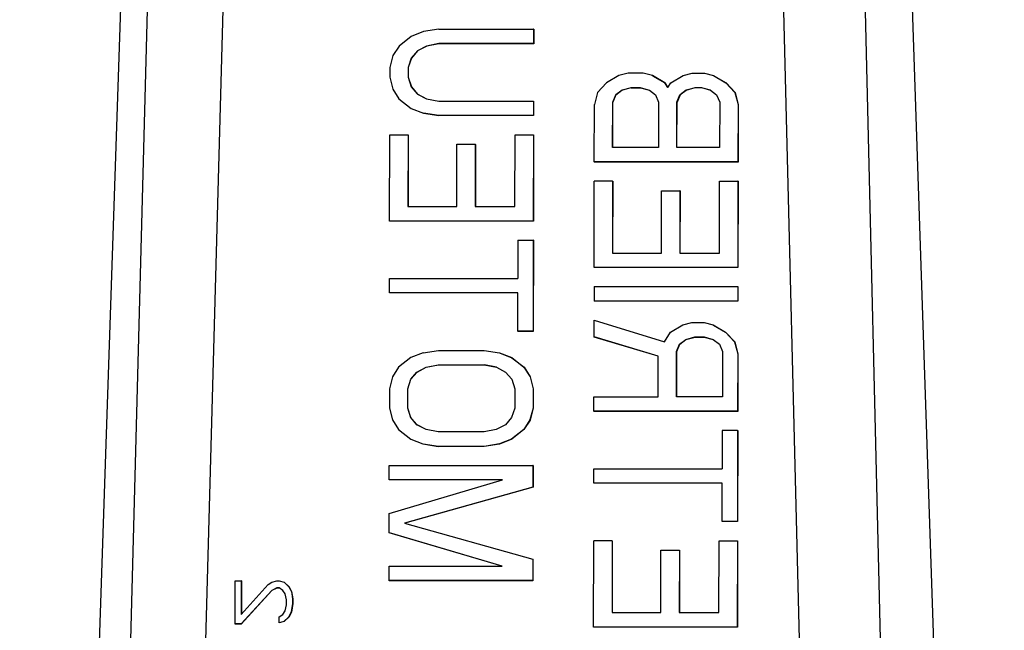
# Model space of a CAD drawing. Header units: inches. Extents: x 170 to 288, y 234 to 248.
# Tile 344 of 480: x 235.4547 to 235.4996, y 243.973 to 244.0009. Entities that reach past the tile are written whole.
import ezdxf

# ---------------------------------------------------------------- set-up
doc = ezdxf.new("R2010")
doc.units = ezdxf.units.IN
doc.header["$LTSCALE"] = 0.25
doc.header["$MEASUREMENT"] = 0
doc.layers.add('ANNOTATIONS', color=1, linetype='Continuous')
doc.layers.add('STANDARD Z GUIDE MOTOR LH', color=7, linetype='Continuous')
doc.styles.add('ARIAL', font='arial.ttf', dxfattribs={"height": 0.09375})
doc.dimstyles.new('STANDARD$0', dxfattribs={"dimtxt": 0.09375, "dimasz": 0.09375, "dimexe": 0.03125, "dimexo": 0.046875, "dimgap": 0.09, "dimtad": 0, "dimtih": 1, "dimtoh": 1, "dimdec": 4, "dimzin": 0, "dimdsep": 46, "dimtxsty": 'ARIAL', "dimcen": 0.09, "dimadec": 0, "dimazin": 0, "dimtfac": 1, "dimtdec": 4, "dimtofl": 0, "dimtmove": 0, "dimatfit": 1, "dimfxl": 1, "dimtolj": 1, "dimtzin": 0, "dimarcsym": 0})

# ---------------------------------------------------------------- blocks, each defined once
blk = doc.blocks.new('*D42')
at = {"layer": 'ANNOTATIONS', "color": 0, "lineweight": -2, "transparency": 16777216}
for p, q in [((234.726904, 244.143778), (236.441841, 244.143778)), ((236.410591, 244.050028), (236.410591, 242.280117)), ((236.410591, 240.233194), (236.410591, 242.003105)), ((235.133154, 240.139444), (236.441841, 240.139444))]:
    blk.add_line(p, q, dxfattribs=at)
at = {"layer": 'ANNOTATIONS', "color": 0, "transparency": 16777216}
for points in [[(236.394966, 244.050028), (236.426216, 244.050028), (236.410591, 244.143778)], [(236.394966, 240.233194), (236.426216, 240.233194), (236.410591, 240.139444)]]:
    blk.add_solid(points, dxfattribs=at)
at = {"layer": 'defpoints', "color": 0, "transparency": 16777216}
for p in [(234.680029, 244.143778), (236.410591, 244.143778), (235.086279, 240.139444)]:
    blk.add_point(p, dxfattribs=at)
at = {"layer": 'ANNOTATIONS', "color": 0, "transparency": 16777216, "insert": (236.410591, 242.141611), "char_height": 0.09375, "attachment_point": 5, "style": 'ARIAL'}
blk.add_mtext('\\A1;OPENING HEIGHT', dxfattribs=at)

msp = doc.modelspace()

# ---------------------------------------------------------------- linework, layer by layer
at = {"layer": 'STANDARD Z GUIDE MOTOR LH'}
for p, q in [((235.456368, 243.914164), (235.460049, 244.024575)), ((235.494591, 244.024574), (235.498269, 243.914163)), ((235.458173, 243.914164), (235.461066, 244.022284)), ((235.464513, 244.022241), (235.46153, 243.914149)), ((235.491674, 243.914149), (235.488986, 244.022241)), ((235.492718, 244.022284), (235.495289, 243.914163)), ((235.47378, 244.000458), (235.473083, 244.000349)), ((235.47378, 244.000458), (235.4781, 244.000458)), ((235.4781, 244.000458), (235.478099, 243.999802)), ((235.478108, 244.000455), (235.4781, 244.000458)), ((235.478108, 244.000455), (235.478107, 243.999799)), ((235.472526, 244.00013), (235.471968, 243.999693)), ((235.473083, 244.000349), (235.472526, 244.00013)), ((235.471968, 243.999693), (235.471688, 243.999256)), ((235.473222, 243.999693), (235.472803, 243.999474)), ((235.47323, 243.99969), (235.472811, 243.999472)), ((235.473779, 243.999802), (235.473222, 243.999693)), ((235.47323, 243.99969), (235.473222, 243.999693)), ((235.473787, 243.9998), (235.47323, 243.99969)), ((235.478099, 243.999802), (235.473779, 243.999802)), ((235.473787, 243.9998), (235.473779, 243.999802)), ((235.478107, 243.999799), (235.473787, 243.9998)), ((235.478107, 243.999799), (235.478099, 243.999802)), ((235.471688, 243.999256), (235.471548, 243.998709)), ((235.472524, 243.999146), (235.472384, 243.998709)), ((235.472532, 243.999144), (235.472392, 243.998706)), ((235.472803, 243.999474), (235.472524, 243.999146)), ((235.472532, 243.999144), (235.472524, 243.999146)), ((235.472811, 243.999472), (235.472532, 243.999144)), ((235.472811, 243.999472), (235.472803, 243.999474)), ((235.471548, 243.998709), (235.471548, 243.998272)), ((235.472384, 243.998709), (235.472384, 243.998272)), ((235.472392, 243.998706), (235.472384, 243.998709)), ((235.472392, 243.998706), (235.472392, 243.998269)), ((235.471548, 243.998272), (235.471686, 243.997725)), ((235.472384, 243.998272), (235.472523, 243.997834)), ((235.472392, 243.998269), (235.472384, 243.998272)), ((235.472392, 243.998269), (235.472531, 243.997832)), ((235.481989, 243.998342), (235.481431, 243.998014)), ((235.482407, 243.998451), (235.481989, 243.998342)), ((235.483104, 243.998451), (235.482407, 243.998451)), ((235.483522, 243.998342), (235.483104, 243.998451)), ((235.484079, 243.998014), (235.483522, 243.998342)), ((235.48353, 243.998339), (235.483522, 243.998342)), ((235.48353, 243.998339), (235.484087, 243.998011)), ((235.484358, 243.998014), (235.484915, 243.998342)), ((235.484915, 243.998342), (235.485334, 243.998451)), ((235.485334, 243.998451), (235.485891, 243.998451)), ((235.485891, 243.998451), (235.486309, 243.998342)), ((235.486309, 243.998342), (235.486866, 243.998014)), ((235.486317, 243.998339), (235.486309, 243.998342)), ((235.486317, 243.998339), (235.486874, 243.998011)), ((235.472523, 243.997834), (235.472801, 243.997506)), ((235.472531, 243.997832), (235.472523, 243.997834)), ((235.472531, 243.997832), (235.472809, 243.997504)), ((235.481431, 243.998014), (235.481013, 243.997576)), ((235.482128, 243.997686), (235.482546, 243.997795)), ((235.482554, 243.997792), (235.482136, 243.997683)), ((235.482546, 243.997795), (235.482964, 243.997795)), ((235.482554, 243.997792), (235.482546, 243.997795)), ((235.482554, 243.997792), (235.482972, 243.997792)), ((235.482964, 243.997795), (235.483382, 243.997686)), ((235.482964, 243.997795), (235.482972, 243.997792)), ((235.482972, 243.997792), (235.483383, 243.997684)), ((235.484218, 243.997795), (235.484079, 243.998014)), ((235.484087, 243.998011), (235.484079, 243.998014)), ((235.484087, 243.998011), (235.484221, 243.9978)), ((235.484218, 243.997795), (235.484358, 243.998014)), ((235.485054, 243.997686), (235.485472, 243.997795)), ((235.48548, 243.997792), (235.485062, 243.997683)), ((235.485472, 243.997795), (235.485751, 243.997795)), ((235.485472, 243.997795), (235.48548, 243.997792)), ((235.485759, 243.997792), (235.48548, 243.997792)), ((235.485751, 243.997795), (235.486169, 243.997686)), ((235.485751, 243.997795), (235.485759, 243.997792)), ((235.48617, 243.997684), (235.485759, 243.997792)), ((235.486866, 243.998014), (235.487283, 243.997576)), ((235.486874, 243.998011), (235.486866, 243.998014)), ((235.486874, 243.998011), (235.487291, 243.997573)), ((235.471686, 243.997725), (235.471964, 243.997288)), ((235.471964, 243.997288), (235.472521, 243.99685)), ((235.472801, 243.997506), (235.473219, 243.997288)), ((235.472809, 243.997504), (235.472801, 243.997506)), ((235.472809, 243.997504), (235.473222, 243.997287)), ((235.473219, 243.997288), (235.473776, 243.997178)), ((235.481013, 243.997576), (235.480872, 243.99703)), ((235.481709, 243.997139), (235.481849, 243.997467)), ((235.481857, 243.997464), (235.481717, 243.997136)), ((235.481849, 243.997467), (235.482128, 243.997686)), ((235.481849, 243.997467), (235.481857, 243.997464)), ((235.482136, 243.997683), (235.481857, 243.997464)), ((235.482128, 243.997686), (235.482136, 243.997683)), ((235.483382, 243.997686), (235.48366, 243.997467)), ((235.48366, 243.997467), (235.483799, 243.997139)), ((235.484635, 243.997139), (235.484775, 243.997467)), ((235.484783, 243.997464), (235.484643, 243.997136)), ((235.484775, 243.997467), (235.485054, 243.997686)), ((235.484775, 243.997467), (235.484783, 243.997464)), ((235.485062, 243.997683), (235.484783, 243.997464)), ((235.485054, 243.997686), (235.485062, 243.997683)), ((235.486169, 243.997686), (235.486447, 243.997467)), ((235.486447, 243.997467), (235.486586, 243.997139)), ((235.487283, 243.997576), (235.487422, 243.99703)), ((235.487291, 243.997573), (235.487283, 243.997576)), ((235.487291, 243.997573), (235.48743, 243.997027)), ((235.472521, 243.99685), (235.473078, 243.996632)), ((235.473776, 243.997178), (235.478096, 243.997178)), ((235.478096, 243.997178), (235.478095, 243.996522)), ((235.478104, 243.997175), (235.478096, 243.997178)), ((235.478104, 243.997175), (235.478103, 243.996519)), ((235.480869, 243.994406), (235.480872, 243.99703)), ((235.481706, 243.995062), (235.481709, 243.997139)), ((235.481709, 243.997139), (235.481717, 243.997136)), ((235.481714, 243.995062), (235.481717, 243.997136)), ((235.483799, 243.997139), (235.483796, 243.995062)), ((235.484632, 243.995062), (235.484635, 243.997139)), ((235.484635, 243.997139), (235.484643, 243.997136)), ((235.48464, 243.995062), (235.484643, 243.997136)), ((235.486586, 243.997139), (235.486583, 243.995062)), ((235.487422, 243.99703), (235.487418, 243.994406)), ((235.48743, 243.997027), (235.487422, 243.99703)), ((235.48743, 243.997027), (235.487426, 243.994403)), ((235.473078, 243.996632), (235.473775, 243.996522)), ((235.473086, 243.996629), (235.473078, 243.996632)), ((235.473783, 243.99652), (235.473086, 243.996629)), ((235.473783, 243.99652), (235.473775, 243.996522)), ((235.478095, 243.996522), (235.473775, 243.996522)), ((235.478103, 243.996519), (235.473783, 243.99652)), ((235.478103, 243.996519), (235.478095, 243.996522)), ((235.471539, 243.991712), (235.471544, 243.995648)), ((235.471544, 243.995648), (235.47238, 243.995648)), ((235.47238, 243.995648), (235.472376, 243.992368)), ((235.472388, 243.995645), (235.47238, 243.995648)), ((235.472388, 243.995645), (235.472384, 243.992368)), ((235.477253, 243.992368), (235.477257, 243.995648)), ((235.477257, 243.995648), (235.478094, 243.995648)), ((235.478094, 243.995648), (235.478088, 243.991712)), ((235.478102, 243.995645), (235.478094, 243.995648)), ((235.478102, 243.995645), (235.478096, 243.991709)), ((235.474605, 243.992368), (235.474609, 243.99521)), ((235.474609, 243.99521), (235.475445, 243.99521)), ((235.475445, 243.99521), (235.475441, 243.992368)), ((235.475453, 243.995207), (235.475445, 243.99521)), ((235.475453, 243.995207), (235.475449, 243.992368)), ((235.483796, 243.995062), (235.481706, 243.995062)), ((235.486583, 243.995062), (235.484632, 243.995062)), ((235.480877, 243.994403), (235.480869, 243.994406)), ((235.487418, 243.994406), (235.480869, 243.994406)), ((235.487426, 243.994403), (235.480877, 243.994403)), ((235.487426, 243.994403), (235.487418, 243.994406)), ((235.480862, 243.989595), (235.480868, 243.993531)), ((235.481704, 243.993531), (235.480868, 243.993531)), ((235.481704, 243.993531), (235.481699, 243.990251)), ((235.481704, 243.993531), (235.481712, 243.993528)), ((235.481712, 243.993528), (235.481707, 243.990251)), ((235.486577, 243.990251), (235.486581, 243.993531)), ((235.486581, 243.993531), (235.487417, 243.993531)), ((235.487417, 243.993531), (235.487412, 243.989595)), ((235.487425, 243.993528), (235.487417, 243.993531)), ((235.487425, 243.993528), (235.48742, 243.989592)), ((235.483929, 243.990251), (235.483933, 243.993094)), ((235.483933, 243.993094), (235.484769, 243.993094)), ((235.484769, 243.993094), (235.484765, 243.990251)), ((235.484777, 243.993091), (235.484769, 243.993094)), ((235.484777, 243.993091), (235.484773, 243.990251)), ((235.472376, 243.992368), (235.474605, 243.992368)), ((235.475441, 243.992368), (235.477253, 243.992368)), ((235.471547, 243.991709), (235.471539, 243.991712)), ((235.478088, 243.991712), (235.471539, 243.991712)), ((235.478096, 243.991709), (235.471547, 243.991709)), ((235.478096, 243.991709), (235.478088, 243.991712)), ((235.47739, 243.990837), (235.477388, 243.989088)), ((235.47739, 243.990837), (235.478087, 243.990837)), ((235.478087, 243.990837), (235.478081, 243.986682)), ((235.478095, 243.990834), (235.478087, 243.990837)), ((235.478095, 243.990834), (235.478089, 243.986679)), ((235.481699, 243.990251), (235.483929, 243.990251)), ((235.484765, 243.990251), (235.486577, 243.990251)), ((235.48087, 243.989592), (235.480862, 243.989595)), ((235.487412, 243.989595), (235.480862, 243.989595)), ((235.48742, 243.989592), (235.48087, 243.989592)), ((235.48742, 243.989592), (235.487412, 243.989595)), ((235.471534, 243.988432), (235.471535, 243.989088)), ((235.471535, 243.989088), (235.477388, 243.989088)), ((235.477387, 243.988432), (235.471534, 243.988432)), ((235.471542, 243.988429), (235.471534, 243.988432)), ((235.477387, 243.988429), (235.471542, 243.988429)), ((235.477385, 243.986682), (235.477387, 243.988432)), ((235.480861, 243.98872), (235.48086, 243.988064)), ((235.480861, 243.98872), (235.487411, 243.98872)), ((235.487411, 243.98872), (235.48741, 243.988064)), ((235.487419, 243.988717), (235.487411, 243.98872)), ((235.487419, 243.988717), (235.487418, 243.988061)), ((235.480868, 243.988061), (235.48086, 243.988064)), ((235.48741, 243.988064), (235.48086, 243.988064)), ((235.487418, 243.988061), (235.480868, 243.988061)), ((235.487418, 243.988061), (235.48741, 243.988064)), ((235.480858, 243.986424), (235.480859, 243.98719)), ((235.480859, 243.98719), (235.484063, 243.986205)), ((235.484342, 243.986643), (235.4849, 243.986971)), ((235.4849, 243.986971), (235.485318, 243.98708)), ((235.485318, 243.98708), (235.485876, 243.98708)), ((235.485876, 243.98708), (235.486293, 243.986971)), ((235.486293, 243.986971), (235.48685, 243.986643)), ((235.486301, 243.986968), (235.486293, 243.986971)), ((235.486301, 243.986968), (235.486858, 243.98664)), ((235.477393, 243.986679), (235.477385, 243.986682)), ((235.478081, 243.986682), (235.477385, 243.986682)), ((235.478089, 243.986679), (235.477393, 243.986679)), ((235.478089, 243.986679), (235.478081, 243.986682)), ((235.484063, 243.986205), (235.484342, 243.986643)), ((235.48685, 243.986643), (235.487268, 243.986205)), ((235.486858, 243.98664), (235.48685, 243.986643)), ((235.486858, 243.98664), (235.487276, 243.986203)), ((235.483783, 243.985549), (235.480858, 243.986424)), ((235.480866, 243.986421), (235.480858, 243.986424)), ((235.483783, 243.985549), (235.480866, 243.986421)), ((235.48462, 243.985768), (235.484759, 243.986096)), ((235.484628, 243.985765), (235.484767, 243.986093)), ((235.484759, 243.986096), (235.485038, 243.986315)), ((235.484759, 243.986096), (235.484767, 243.986093)), ((235.484767, 243.986093), (235.485046, 243.986312)), ((235.485038, 243.986315), (235.485457, 243.986424)), ((235.485038, 243.986315), (235.485046, 243.986312)), ((235.485046, 243.986312), (235.485465, 243.986421)), ((235.485457, 243.986424), (235.485875, 243.986424)), ((235.485457, 243.986424), (235.485465, 243.986421)), ((235.485465, 243.986421), (235.485883, 243.986421)), ((235.485875, 243.986424), (235.486293, 243.986315)), ((235.485875, 243.986424), (235.485883, 243.986421)), ((235.485883, 243.986421), (235.486294, 243.986314)), ((235.486293, 243.986315), (235.486571, 243.986096)), ((235.486571, 243.986096), (235.48671, 243.985768)), ((235.487268, 243.986205), (235.487406, 243.985659)), ((235.487276, 243.986203), (235.487268, 243.986205)), ((235.487276, 243.986203), (235.487414, 243.985656)), ((235.473063, 243.985698), (235.472506, 243.98548)), ((235.473063, 243.985698), (235.47376, 243.985808)), ((235.47376, 243.985808), (235.475851, 243.985808)), ((235.475851, 243.985808), (235.476547, 243.985698)), ((235.476547, 243.985698), (235.477104, 243.98548)), ((235.476555, 243.985695), (235.476547, 243.985698)), ((235.476555, 243.985695), (235.477112, 243.985477)), ((235.484617, 243.983691), (235.48462, 243.985768)), ((235.48462, 243.985768), (235.484628, 243.985765)), ((235.484625, 243.983691), (235.484628, 243.985765)), ((235.48671, 243.985768), (235.486707, 243.983691)), ((235.487406, 243.985659), (235.487403, 243.983035)), ((235.487414, 243.985656), (235.487406, 243.985659)), ((235.487414, 243.985656), (235.487411, 243.983032)), ((235.472506, 243.98548), (235.471948, 243.985042)), ((235.477104, 243.98548), (235.477661, 243.985042)), ((235.477112, 243.985477), (235.477104, 243.98548)), ((235.477112, 243.985477), (235.477669, 243.985039)), ((235.483781, 243.983691), (235.483783, 243.985549)), ((235.471948, 243.985042), (235.471668, 243.984605)), ((235.472504, 243.984496), (235.472783, 243.984824)), ((235.472512, 243.984493), (235.472791, 243.984821)), ((235.472783, 243.984824), (235.473202, 243.985042)), ((235.472783, 243.984824), (235.472791, 243.984821)), ((235.472791, 243.984821), (235.47321, 243.985039)), ((235.473202, 243.985042), (235.473759, 243.985152)), ((235.473202, 243.985042), (235.47321, 243.985039)), ((235.47321, 243.985039), (235.473767, 243.985149)), ((235.473759, 243.985152), (235.47585, 243.985152)), ((235.473759, 243.985152), (235.473767, 243.985149)), ((235.473767, 243.985149), (235.475858, 243.985149)), ((235.47585, 243.985152), (235.476407, 243.985042)), ((235.47585, 243.985152), (235.475858, 243.985149)), ((235.476411, 243.98504), (235.475858, 243.985149)), ((235.476407, 243.985042), (235.476825, 243.984824)), ((235.476825, 243.984824), (235.477103, 243.984496)), ((235.477661, 243.985042), (235.477939, 243.984605)), ((235.477669, 243.985039), (235.477661, 243.985042)), ((235.477669, 243.985039), (235.477947, 243.984602)), ((235.471668, 243.984605), (235.471528, 243.984058)), ((235.472364, 243.984058), (235.472504, 243.984496)), ((235.472372, 243.984055), (235.472512, 243.984493)), ((235.472504, 243.984496), (235.472512, 243.984493)), ((235.477103, 243.984496), (235.477242, 243.984058)), ((235.477939, 243.984605), (235.478078, 243.984058)), ((235.477947, 243.984602), (235.477939, 243.984605)), ((235.477947, 243.984602), (235.478086, 243.984055)), ((235.471528, 243.984058), (235.471527, 243.983184)), ((235.472363, 243.983184), (235.472364, 243.984058)), ((235.472364, 243.984058), (235.472372, 243.984055)), ((235.472371, 243.983181), (235.472372, 243.984055)), ((235.477242, 243.984058), (235.477241, 243.983184)), ((235.478078, 243.984058), (235.478077, 243.983184)), ((235.478086, 243.984055), (235.478078, 243.984058)), ((235.478086, 243.984055), (235.478085, 243.983181)), ((235.480853, 243.983035), (235.480854, 243.983691)), ((235.480854, 243.983691), (235.483781, 243.983691)), ((235.486707, 243.983691), (235.484617, 243.983691)), ((235.471527, 243.983184), (235.471666, 243.982637)), ((235.472502, 243.982746), (235.472363, 243.983184)), ((235.472363, 243.983184), (235.472371, 243.983181)), ((235.47251, 243.982743), (235.472371, 243.983181)), ((235.477241, 243.983184), (235.4771, 243.982746)), ((235.478077, 243.983184), (235.477937, 243.982637)), ((235.478085, 243.983181), (235.477944, 243.982634)), ((235.478085, 243.983181), (235.478077, 243.983184)), ((235.480861, 243.983032), (235.480853, 243.983035)), ((235.487403, 243.983035), (235.480853, 243.983035)), ((235.487411, 243.983032), (235.480861, 243.983032)), ((235.487411, 243.983032), (235.487403, 243.983035)), ((235.471666, 243.982637), (235.471944, 243.9822)), ((235.47278, 243.982418), (235.472502, 243.982746)), ((235.472502, 243.982746), (235.47251, 243.982743)), ((235.472788, 243.982415), (235.47251, 243.982743)), ((235.4771, 243.982746), (235.476821, 243.982418)), ((235.477937, 243.982637), (235.477657, 243.9822)), ((235.477944, 243.982634), (235.477665, 243.982197)), ((235.477944, 243.982634), (235.477937, 243.982637)), ((235.471944, 243.9822), (235.472501, 243.981762)), ((235.473198, 243.9822), (235.47278, 243.982418)), ((235.47278, 243.982418), (235.472788, 243.982415)), ((235.473202, 243.982199), (235.472788, 243.982415)), ((235.473755, 243.98209), (235.473198, 243.9822)), ((235.475845, 243.98209), (235.473755, 243.98209)), ((235.476403, 243.9822), (235.475845, 243.98209)), ((235.476821, 243.982418), (235.476403, 243.9822)), ((235.477657, 243.9822), (235.477099, 243.981762)), ((235.477665, 243.982197), (235.477107, 243.981759)), ((235.477665, 243.982197), (235.477657, 243.9822)), ((235.486705, 243.98216), (235.486703, 243.980411)), ((235.487402, 243.98216), (235.486705, 243.98216)), ((235.487402, 243.98216), (235.487396, 243.978005)), ((235.487402, 243.98216), (235.48741, 243.982157)), ((235.48741, 243.982157), (235.487404, 243.978002)), ((235.472501, 243.981762), (235.473058, 243.981544)), ((235.477099, 243.981762), (235.476541, 243.981544)), ((235.477107, 243.981759), (235.476549, 243.981541)), ((235.477107, 243.981759), (235.477099, 243.981762)), ((235.473058, 243.981544), (235.473754, 243.981434)), ((235.473066, 243.981541), (235.473058, 243.981544)), ((235.473762, 243.981431), (235.473066, 243.981541)), ((235.475845, 243.981434), (235.473754, 243.981434)), ((235.473762, 243.981431), (235.473754, 243.981434)), ((235.475853, 243.981431), (235.473762, 243.981431)), ((235.476541, 243.981544), (235.475845, 243.981434)), ((235.475853, 243.981431), (235.475845, 243.981434)), ((235.476549, 243.981541), (235.475853, 243.981431)), ((235.476549, 243.981541), (235.476541, 243.981544)), ((235.471523, 243.979904), (235.471523, 243.98056)), ((235.471523, 243.98056), (235.478073, 243.98056)), ((235.478073, 243.98056), (235.478072, 243.979576)), ((235.478081, 243.980557), (235.478073, 243.98056)), ((235.478081, 243.980557), (235.47808, 243.979573)), ((235.480849, 243.979755), (235.48085, 243.980411)), ((235.48085, 243.980411), (235.486703, 243.980411)), ((235.47152, 243.978373), (235.476679, 243.979904)), ((235.476679, 243.979904), (235.471523, 243.979904)), ((235.471531, 243.979901), (235.471523, 243.979904)), ((235.476669, 243.979901), (235.471531, 243.979901)), ((235.478072, 243.979576), (235.472217, 243.977936)), ((235.47808, 243.979573), (235.472226, 243.977933)), ((235.47808, 243.979573), (235.478072, 243.979576)), ((235.486702, 243.979755), (235.480849, 243.979755)), ((235.480857, 243.979752), (235.480849, 243.979755)), ((235.486702, 243.979752), (235.480857, 243.979752)), ((235.486699, 243.978005), (235.486702, 243.979755)), ((235.471519, 243.977498), (235.47152, 243.978373)), ((235.486707, 243.978002), (235.486699, 243.978005)), ((235.487396, 243.978005), (235.486699, 243.978005)), ((235.487404, 243.978002), (235.486707, 243.978002)), ((235.487404, 243.978002), (235.487396, 243.978005)), ((235.472217, 243.977936), (235.478067, 243.976296)), ((235.476673, 243.975968), (235.471519, 243.977498)), ((235.471527, 243.977495), (235.471519, 243.977498)), ((235.476671, 243.975968), (235.471527, 243.977495)), ((235.48084, 243.973195), (235.480845, 243.977131)), ((235.481681, 243.977131), (235.480845, 243.977131)), ((235.481681, 243.977131), (235.481677, 243.973851)), ((235.481681, 243.977131), (235.481689, 243.977128)), ((235.481689, 243.977128), (235.481685, 243.973851)), ((235.486554, 243.973851), (235.486559, 243.977131)), ((235.486559, 243.977131), (235.487395, 243.977131)), ((235.487395, 243.977131), (235.487389, 243.973195)), ((235.487403, 243.977128), (235.487395, 243.977131)), ((235.487403, 243.977128), (235.487397, 243.973192)), ((235.483907, 243.973851), (235.48391, 243.976693)), ((235.48391, 243.976693), (235.484747, 243.976693)), ((235.484747, 243.976693), (235.484743, 243.973851)), ((235.484755, 243.97669), (235.484747, 243.976693)), ((235.484755, 243.97669), (235.484751, 243.973851)), ((235.478067, 243.976296), (235.478066, 243.975312)), ((235.478075, 243.976293), (235.478067, 243.976296)), ((235.478075, 243.976293), (235.478074, 243.975309)), ((235.471516, 243.975312), (235.471517, 243.975968)), ((235.471517, 243.975968), (235.476673, 243.975968)), ((235.464493, 243.973335), (235.464495, 243.975303)), ((235.464495, 243.975303), (235.464774, 243.975303)), ((235.464774, 243.975303), (235.464772, 243.973772)), ((235.464782, 243.9753), (235.464774, 243.975303)), ((235.464782, 243.9753), (235.46478, 243.973781)), ((235.466167, 243.975248), (235.46639, 243.975303)), ((235.46639, 243.975303), (235.466502, 243.975303)), ((235.466502, 243.975303), (235.466725, 243.975248)), ((235.478066, 243.975312), (235.471516, 243.975312)), ((235.471524, 243.975309), (235.471516, 243.975312)), ((235.478074, 243.975309), (235.471524, 243.975309)), ((235.478074, 243.975309), (235.478066, 243.975312)), ((235.466167, 243.974866), (235.464771, 243.973335)), ((235.464772, 243.973772), (235.466, 243.975139)), ((235.466175, 243.974863), (235.464779, 243.973332)), ((235.466, 243.975139), (235.466167, 243.975248)), ((235.46639, 243.974975), (235.466167, 243.974866)), ((235.466175, 243.974863), (235.466167, 243.974866)), ((235.466398, 243.974972), (235.466175, 243.974863)), ((235.466501, 243.974975), (235.46639, 243.974975)), ((235.466398, 243.974972), (235.46639, 243.974975)), ((235.466506, 243.974972), (235.466398, 243.974972)), ((235.466668, 243.974866), (235.466501, 243.974975)), ((235.46678, 243.974702), (235.466668, 243.974866)), ((235.466725, 243.975248), (235.466947, 243.97503)), ((235.466733, 243.975245), (235.466725, 243.975248)), ((235.466733, 243.975245), (235.466955, 243.975027)), ((235.466947, 243.97503), (235.467059, 243.974811)), ((235.466955, 243.975027), (235.466947, 243.97503)), ((235.466955, 243.975027), (235.467067, 243.974808)), ((235.466835, 243.974428), (235.46678, 243.974702)), ((235.466835, 243.97421), (235.466835, 243.974428)), ((235.467059, 243.974811), (235.467114, 243.974483)), ((235.467067, 243.974808), (235.467059, 243.974811)), ((235.467067, 243.974808), (235.467122, 243.97448)), ((235.467114, 243.974483), (235.467114, 243.974264)), ((235.467122, 243.97448), (235.467114, 243.974483)), ((235.467122, 243.97448), (235.467122, 243.974261)), ((235.466779, 243.973936), (235.466835, 243.97421)), ((235.467114, 243.974264), (235.467057, 243.973882)), ((235.467122, 243.974261), (235.467065, 243.973879)), ((235.467122, 243.974261), (235.467114, 243.974264)), ((235.466499, 243.97339), (235.4665, 243.973663)), ((235.4665, 243.973663), (235.466667, 243.973772)), ((235.466667, 243.973772), (235.466779, 243.973936)), ((235.466946, 243.973663), (235.466722, 243.973444)), ((235.466954, 243.97366), (235.46673, 243.973441)), ((235.467057, 243.973882), (235.466946, 243.973663)), ((235.466954, 243.97366), (235.466946, 243.973663)), ((235.467065, 243.973879), (235.466954, 243.97366)), ((235.467065, 243.973879), (235.467057, 243.973882)), ((235.481677, 243.973851), (235.483907, 243.973851)), ((235.484743, 243.973851), (235.486554, 243.973851)), ((235.464771, 243.973335), (235.464493, 243.973335)), ((235.464501, 243.973332), (235.464493, 243.973335)), ((235.464779, 243.973332), (235.464501, 243.973332)), ((235.464771, 243.973335), (235.464779, 243.973332)), ((235.466722, 243.973444), (235.466499, 243.97339)), ((235.466507, 243.973387), (235.466499, 243.97339)), ((235.46673, 243.973441), (235.466507, 243.973387)), ((235.46673, 243.973441), (235.466722, 243.973444)), ((235.480848, 243.973192), (235.48084, 243.973195)), ((235.487389, 243.973195), (235.48084, 243.973195)), ((235.487397, 243.973192), (235.480848, 243.973192)), ((235.487397, 243.973192), (235.487389, 243.973195))]:
    msp.add_line(p, q, dxfattribs=at)

# ---------------------------------------------------------------- dimensions: what is measured, and where the dimension line sits
at = {"layer": 'ANNOTATIONS'}
dim = msp.add_linear_dim(base=(236.410591, 244.143778), p1=(235.086279, 240.139444), p2=(234.680029, 244.143778), angle=90, text='OPENING HEIGHT', dimstyle='STANDARD$0', dxfattribs=at)
dim.commit()
dim.dimension.update_dxf_attribs({"geometry": '*D42', "text_midpoint": (236.410591, 242.141611)})

doc.saveas('drawing.dxf')
